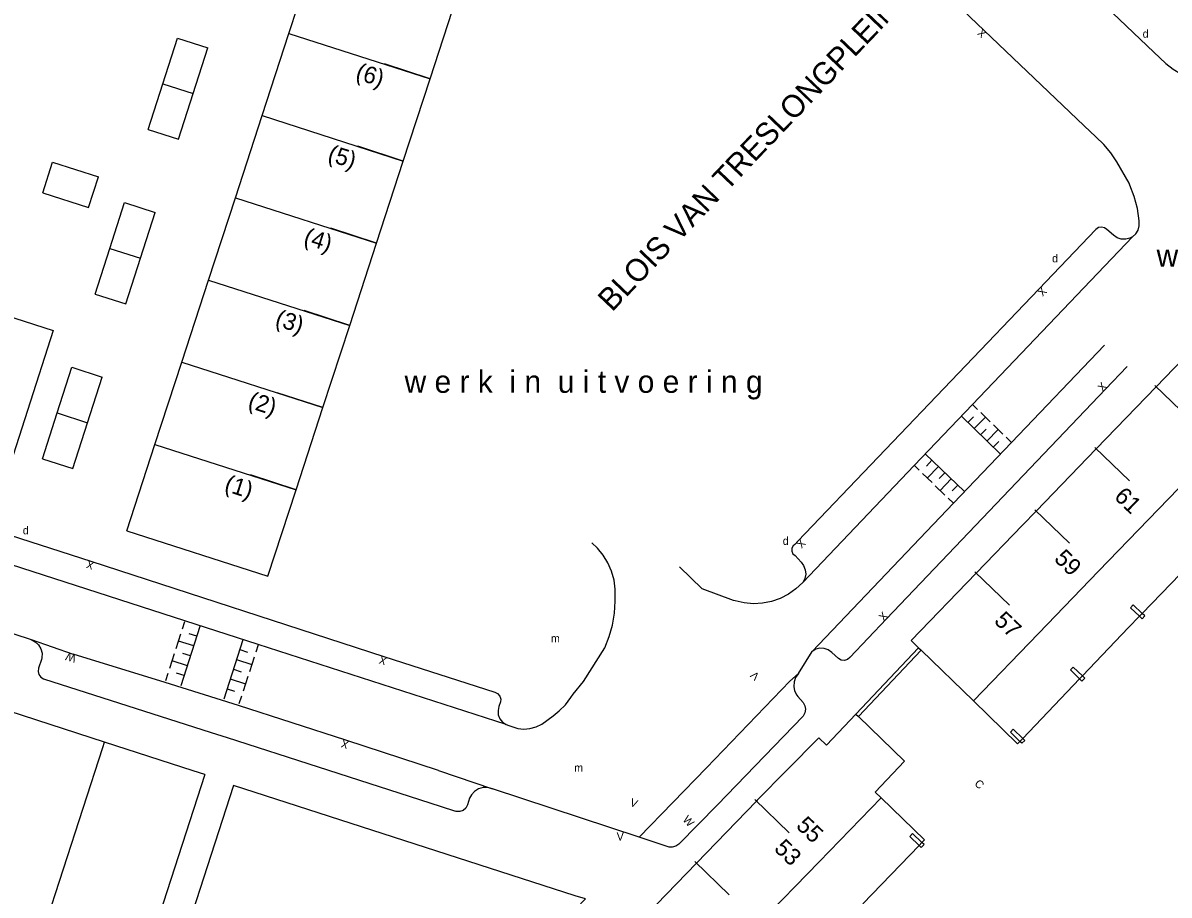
# Model space of a CAD drawing. Extents: x 134999 to 136502, y 457398 to 459002.
# Drawn here: x 135113.6 to 135185.3, y 457972 to 458026.4 of the extents above; entities that cross this region are included whole.
import ezdxf

# ---------------------------------------------------------------- set-up
doc = ezdxf.new("R2010")
doc.units = 0
for name, color, linetype in [('RI_DGTB_13', 7, 'Continuous'), ('RI_DGTB_15', 7, 'Continuous'), ('RI_DGTB_2', 7, 'Continuous'), ('RI_DGTB_29', 7, 'Continuous'), ('RI_DGTB_30', 7, 'Continuous'), ('RI_DGTB_31', 7, 'Continuous'), ('RI_DGTB_35', 7, 'Continuous'), ('RI_DGTB_36', 7, 'Continuous'), ('RI_DGTB_37', 7, 'Continuous'), ('RI_DGTB_41', 7, 'Continuous'), ('RI_DGTB_43', 7, 'Continuous'), ('RI_DGTB_53', 7, 'Continuous'), ('RI_DGTB_54', 7, 'Continuous'), ('RI_DGTB_6', 7, 'Continuous'), ('RI_DGTB_7', 7, 'Continuous')]:
    doc.layers.add(name, color=color, linetype=linetype)

msp = doc.modelspace()

# ---------------------------------------------------------------- linework, layer by layer
at = {"layer": 'RI_DGTB_13'}
for p, q in [((135123.289, 458025.502), (135125.193, 458024.891)), ((135121.456, 458019.79), (135123.36, 458019.179)), ((135114.881, 458015.834), (135115.492, 458017.739)), ((135115.492, 458017.739), (135118.349, 458016.821)), ((135117.738, 458014.917), (135118.349, 458016.821)), ((135114.881, 458015.834), (135117.738, 458014.917)), ((135119.988, 458015.219), (135121.892, 458014.607)), ((135119.071, 458012.363), (135120.976, 458011.751)), ((135118.155, 458009.507), (135120.059, 458008.895)), ((135115.531, 458007.224), (135112.322, 457997.227)), ((135116.688, 458004.936), (135118.592, 458004.324)), ((135121.889, 458000.115), (135130.707, 457997.284)), ((135114.854, 457999.224), (135116.758, 457998.612)), ((135120.13, 457994.72), (135128.947, 457991.889))]:
    msp.add_line(p, q, dxfattribs=at)
for points in [[(135130.257, 458025.786), (135131.931, 458030.921)], [(135139.08, 458022.953), (135140.755, 458028.087)], [(135122.372, 458022.646), (135123.289, 458025.502)], [(135128.584, 458020.652), (135130.257, 458025.786)], [(135130.257, 458025.786), (135139.08, 458022.953)], [(135124.276, 458022.035), (135125.193, 458024.891)], [(135121.456, 458019.79), (135122.372, 458022.646)], [(135122.372, 458022.646), (135124.276, 458022.035)], [(135137.405, 458017.819), (135139.08, 458022.953)], [(135123.36, 458019.179), (135124.276, 458022.035)], [(135126.91, 458015.518), (135128.584, 458020.652)], [(135128.584, 458020.652), (135137.405, 458017.819)], [(135135.73, 458012.685), (135137.405, 458017.819)], [(135119.071, 458012.363), (135119.988, 458015.219)], [(135125.236, 458010.383), (135126.91, 458015.518)], [(135126.91, 458015.518), (135135.73, 458012.685)], [(135120.976, 458011.751), (135121.892, 458014.607)], [(135118.155, 458009.507), (135119.071, 458012.363)], [(135134.056, 458007.552), (135135.73, 458012.685)], [(135120.059, 458008.895), (135120.976, 458011.751)], [(135123.563, 458005.249), (135125.236, 458010.383)], [(135125.236, 458010.383), (135134.056, 458007.552)], [(135110.129, 458008.958), (135115.531, 458007.224)], [(135132.381, 458002.417), (135134.056, 458007.552)], [(135121.889, 458000.115), (135123.563, 458005.249)], [(135123.563, 458005.249), (135132.381, 458002.417)], [(135115.771, 458002.08), (135116.688, 458004.936)], [(135117.675, 458001.468), (135118.592, 458004.324)], [(135130.707, 457997.284), (135132.381, 458002.417)], [(135114.854, 457999.224), (135115.771, 458002.08)], [(135115.771, 458002.08), (135117.675, 458001.468)], [(135116.758, 457998.612), (135117.675, 458001.468)], [(135120.13, 457994.72), (135121.889, 458000.115)], [(135128.947, 457991.889), (135130.707, 457997.284)]]:
    msp.add_lwpolyline(points, dxfattribs=at)
at = {"layer": 'RI_DGTB_15'}
for p, q in [((135139.08, 458022.953), (135136.228, 458023.884)), ((135137.405, 458017.819), (135134.553, 458018.75)), ((135135.73, 458012.685), (135132.878, 458013.616)), ((135134.056, 458007.552), (135131.204, 458008.483)), ((135184.364, 458003.798), (135186.521, 458001.713)), ((135132.381, 458002.417), (135129.529, 458003.348)), ((135180.614, 457999.919), (135182.771, 457997.834)), ((135130.707, 457997.284), (135127.855, 457998.215)), ((135176.864, 457996.039), (135179.021, 457993.954)), ((135173.114, 457992.16), (135175.271, 457990.075)), ((135159.365, 457977.936), (135161.523, 457975.851)), ((135155.615, 457974.056), (135157.773, 457971.971))]:
    msp.add_line(p, q, dxfattribs=at)
at = {"layer": 'RI_DGTB_2'}
for p, q in [((135169.137, 457987.861), (135169.604, 457987.409)), ((135175.789, 457981.417), (135173.031, 457984.099)), ((135163.849, 457981.331), (135163.367, 457981.797)), ((135167.262, 457978.041), (135169.978, 457975.412))]:
    msp.add_line(p, q, dxfattribs=at)
for points in [[(135188.343, 458007.745), (135184.449, 458003.716)], [(135184.449, 458003.716), (135180.7, 457999.836)], [(135180.7, 457999.836), (135176.95, 457995.956)], [(135184.593, 457996.072), (135188.341, 457999.954)], [(135176.95, 457995.956), (135176.099, 457995.076)], [(135180.845, 457992.191), (135184.593, 457996.072)], [(135176.099, 457995.076), (135173.203, 457992.074)], [(135187.156, 457993.264), (135183.575, 457989.558)], [(135173.203, 457992.074), (135169.137, 457987.861)], [(135177.097, 457988.31), (135180.845, 457992.191)], [(135183.572, 457989.555), (135183.401, 457989.378)], [(135183.575, 457989.558), (135183.572, 457989.555)], [(135183.401, 457989.378), (135182.722, 457988.676)], [(135173.031, 457984.099), (135177.097, 457988.31)], [(135182.722, 457988.676), (135179.84, 457985.658)], [(135169.604, 457987.409), (135169.755, 457987.264)], [(135169.755, 457987.264), (135173.031, 457984.099)], [(135179.66, 457985.472), (135176.105, 457981.748)], [(135179.834, 457985.652), (135179.66, 457985.472)], [(135179.84, 457985.658), (135179.834, 457985.652)], [(135118.734, 457981.526), (135112.768, 457983.451)], [(135163.367, 457981.797), (135161.366, 457979.77), (135159.504, 457977.884), (135159.463, 457977.841)], [(135175.931, 457981.568), (135175.789, 457981.417)], [(135176.105, 457981.748), (135175.931, 457981.568)], [(135117.251, 457956.207), (135111.177, 457958.209), (135114.944, 457969.814), (135118.622, 457981.18)], [(135118.622, 457981.18), (135118.734, 457981.526)], [(135124.996, 457979.506), (135124.282, 457979.736), (135118.734, 457981.526)], [(135124.996, 457979.506), (135117.433, 457956.147)], [(135167.262, 457978.041), (135163.385, 457974.049)], [(135166.895, 457978.395), (135167.262, 457978.041)], [(135159.463, 457977.841), (135155.715, 457973.959)], [(135169.811, 457975.24), (135169.637, 457975.06)], [(135169.978, 457975.412), (135169.811, 457975.24)], [(135169.637, 457975.06), (135166.107, 457971.417)], [(135155.715, 457973.959), (135151.968, 457970.077)], [(135163.385, 457974.049), (135159.626, 457970.178)]]:
    msp.add_lwpolyline(points, dxfattribs=at)
at = {"layer": 'RI_DGTB_31'}
for p, q in [((135172.967, 458002.612), (135173.286, 458002.3)), ((135172.276, 458001.888), (135174.709, 457999.507)), ((135172.685, 458001.489), (135173.035, 458001.846)), ((135173.08, 458001.102), (135173.78, 458001.817)), ((135173.484, 458002.107), (135174.076, 458001.527)), ((135173.475, 458000.715), (135173.825, 458001.073)), ((135173.87, 458000.329), (135174.57, 458001.043)), ((135174.274, 458001.333), (135174.866, 458000.753)), ((135174.265, 457999.942), (135174.615, 458000.299)), ((135175.064, 458000.56), (135175.4, 458000.231)), ((135172.47, 457997.165), (135170.019, 457999.524)), ((135169.641, 457998.5), (135169.34, 457998.79)), ((135170.435, 457999.124), (135170.088, 457998.764)), ((135170.837, 457998.737), (135170.143, 457998.017)), ((135170.445, 457997.727), (135169.842, 457998.307)), ((135171.239, 457998.35), (135170.892, 457997.99)), ((135171.248, 457996.953), (135170.645, 457997.533)), ((135171.64, 457997.964), (135170.947, 457997.243)), ((135172.042, 457997.577), (135171.695, 457997.217)), ((135171.779, 457996.442), (135171.449, 457996.76)), ((135123.522, 457985.065), (135124.703, 457988.755)), ((135123.603, 457988.599), (135123.75, 457989.06)), ((135123.209, 457987.369), (135123.504, 457988.291)), ((135124.506, 457988.14), (135124.03, 457988.293)), ((135124.309, 457987.525), (135123.357, 457987.83)), ((135127.386, 457987.899), (135126.18, 457984.211)), ((135127.19, 457987.299), (135127.665, 457987.144)), ((135128.337, 457987.592), (135128.19, 457987.141)), ((135122.816, 457986.139), (135123.111, 457987.061)), ((135123.916, 457986.295), (135122.963, 457986.6)), ((135124.113, 457986.91), (135123.636, 457987.063)), ((135126.99, 457986.687), (135127.94, 457986.377)), ((135128.09, 457986.835), (135127.79, 457985.918)), ((135126.79, 457986.076), (135127.265, 457985.92)), ((135122.57, 457985.37), (135122.718, 457985.831)), ((135123.719, 457985.68), (135123.243, 457985.833)), ((135126.59, 457985.464), (135127.54, 457985.153)), ((135127.69, 457985.612), (135127.39, 457984.695)), ((135126.39, 457984.852), (135126.865, 457984.697)), ((135127.29, 457984.389), (135127.131, 457983.903))]:
    msp.add_line(p, q, dxfattribs=at)
at = {"layer": 'RI_DGTB_53'}
for p, q in [((135108.91, 457989.641), (135114.151, 457987.924)), ((135114.804, 457986.687), (135114.616, 457986.132)), ((135162.087, 457985.799), (135162.944, 457987.181)), ((135162.055, 457984.365), (135162.378, 457983.992)), ((135162.389, 457983.149), (135161.163, 457981.873)), ((135125.393, 457982.117), (135126.389, 457981.815)), ((135126.389, 457981.815), (135132.091, 457979.978)), ((135161.163, 457981.873), (135157.039, 457977.597)), ((135139.603, 457979.744), (135142.969, 457978.612)), ((135141.549, 457978.021), (135141.41, 457977.592)), ((135157.039, 457977.597), (135154.627, 457975.142))]:
    msp.add_line(p, q, dxfattribs=at)
for points in [[(135173.593, 458034.826), (135184.306, 458024.609)], [(135184.306, 458024.609), (135185.044, 458023.905), (135185.497, 458023.555), (135185.994, 458023.272), (135186.526, 458023.061), (135187.081, 458022.927), (135187.651, 458022.87), (135188.222, 458022.894), (135188.785, 458022.997), (135189.328, 458023.178), (135189.84, 458023.432), (135190.312, 458023.756), (135190.684, 458024.09), (135191.354, 458024.795)], [(135182.965, 458013.086), (135183.169, 458013.272), (135183.31, 458013.508), (135183.379, 458013.775), (135183.38, 458013.96), (135183.39, 458014.08), (135183.271, 458014.845), (135183.073, 458015.594), (135182.8, 458016.319), (135182.75, 458016.43), (135181.98, 458017.76), (135181.606, 458018.333), (135181.167, 458018.858), (135180.68, 458019.32)], [(135182.965, 458013.086), (135182.809, 458013), (135182.543, 458012.929), (135182.268, 458012.937), (135182.006, 458013.023), (135181.78, 458013.18), (135181.36, 458013.54), (135181.208, 458013.653), (135181.023, 458013.696), (135180.836, 458013.659), (135180.68, 458013.55), (135177.12, 458009.81), (135162.05, 457994.07), (135161.87, 457993.87), (135161.767, 457993.785), (135161.683, 457993.628), (135161.676, 457993.45), (135161.746, 457993.287), (135161.88, 457993.17), (135162.26, 457992.76), (135162.419, 457992.551), (135162.521, 457992.291), (135162.545, 457992.012), (135162.49, 457991.738), (135162.36, 457991.49)], [(135172.969, 458002.61), (135182.965, 458013.086)], [(135123.76, 457989.091), (135087.06, 458000.94), (135069.997, 458006.536)], [(135181.22, 458006.321), (135175.403, 458000.229)], [(135182.636, 458004.976), (135181.27, 458003.56), (135167.59, 457989.22), (135165.3, 457986.8), (135165.151, 457986.676), (135164.965, 457986.621), (135164.772, 457986.646), (135164.605, 457986.745), (135164.17, 457987.12), (135163.955, 457987.281), (135163.703, 457987.373), (135163.434, 457987.386), (135163.174, 457987.32), (135162.944, 457987.181)], [(135169.332, 457998.798), (135172.969, 458002.61)], [(135175.403, 458000.229), (135171.783, 457996.438)], [(135098.22, 457999.15), (135117.89, 457992.83), (135136.18, 457986.87), (135143.12, 457984.64), (135143.299, 457984.55), (135143.43, 457984.398), (135143.491, 457984.207), (135143.48, 457984.03), (135143.38, 457983.75), (135143.321, 457983.489), (135143.34, 457983.223), (135143.438, 457982.974), (135143.604, 457982.764), (135143.825, 457982.613)], [(135162.36, 457991.49), (135169.332, 457998.798)], [(135171.783, 457996.438), (135162.944, 457987.181)], [(135143.825, 457982.613), (135144, 457982.55), (135144.57, 457982.38), (135144.944, 457982.332), (135145.32, 457982.36), (135145.699, 457982.469), (135146.05, 457982.65), (135146.771, 457983.159), (135147.145, 457983.464), (135147.542, 457983.857), (135147.879, 457984.303), (135148.01, 457984.52), (135148.66, 457985.31), (135149.99, 457987.41), (135150.268, 457988.11), (135150.47, 457988.835), (135150.594, 457989.577), (135150.639, 457990.329), (135150.638, 457990.507), (135150.644, 457991.078), (135150.57, 457991.643), (135150.418, 457992.193), (135150.19, 457992.716), (135149.892, 457993.203), (135149.528, 457993.643), (135149.19, 457993.96)], [(135162.36, 457991.49), (135161.94, 457991.096), (135161.47, 457990.764), (135160.958, 457990.501), (135160.415, 457990.311), (135159.851, 457990.198), (135159.276, 457990.164), (135158.702, 457990.21), (135158.141, 457990.335), (135158.03, 457990.37), (135156.08, 457991.1), (135154.66, 457992.47)], [(135128.343, 457987.611), (135123.76, 457989.091)], [(135114.151, 457987.924), (135114.411, 457987.791), (135114.618, 457987.596), (135114.763, 457987.352), (135114.835, 457987.077), (135114.828, 457986.793), (135114.804, 457986.687)], [(135114.151, 457987.924), (135116.768, 457987.023)], [(135143.825, 457982.613), (135128.343, 457987.611)], [(135165.685, 457983.27), (135169.604, 457987.409)], [(135122.527, 457985.236), (135116.768, 457987.023)], [(135165.836, 457983.125), (135169.755, 457987.264)], [(135114.616, 457986.132), (135114.583, 457985.936), (135114.63, 457985.743), (135114.748, 457985.583), (135114.918, 457985.483)], [(135114.918, 457985.483), (135125.393, 457982.117)], [(135127.107, 457983.814), (135122.527, 457985.236)], [(135152.141, 457975.581), (135156.343, 457979.905), (135161.561, 457985.324), (135162.087, 457985.799)], [(135162.087, 457985.799), (135161.917, 457985.563), (135161.817, 457985.289), (135161.795, 457984.999), (135161.852, 457984.713), (135161.985, 457984.454), (135162.055, 457984.365)], [(135139.603, 457979.744), (135133.805, 457981.632), (135127.107, 457983.814)], [(135162.378, 457983.992), (135162.497, 457983.793), (135162.538, 457983.571), (135162.501, 457983.347), (135162.389, 457983.149)], [(135132.091, 457979.978), (135139.704, 457977.514), (135140.655, 457977.206)], [(135121.493, 457943.391), (135136.517, 457959.02), (135148.784, 457971.728), (135148.152, 457971.912), (135126.797, 457978.817), (135123.065, 457967.298), (135116.773, 457947.832)], [(135142.969, 457978.612), (135142.685, 457978.687), (135142.391, 457978.683), (135142.109, 457978.6), (135141.86, 457978.445), (135141.662, 457978.228), (135141.549, 457978.021)], [(135152.141, 457975.581), (135142.969, 457978.612)], [(135141.41, 457977.592), (135141.307, 457977.4), (135141.141, 457977.258), (135140.936, 457977.185), (135140.718, 457977.189), (135140.655, 457977.206)], [(135154.02, 457974.966), (135152.141, 457975.581)], [(135154.627, 457975.142), (135154.425, 457975.011), (135154.194, 457974.956), (135154.02, 457974.966)]]:
    msp.add_lwpolyline(points, dxfattribs=at)
at = {"layer": 'RI_DGTB_54'}
msp.add_line((135179.941, 458020.025), (135180.68, 458019.32), dxfattribs=at)
msp.add_lwpolyline([(135169.237, 458030.236), (135179.941, 458020.025)], dxfattribs=at)
at = {"layer": 'RI_DGTB_6'}
for points in [[(135163.849, 457981.331), (135165.685, 457983.27)], [(135165.685, 457983.27), (135165.836, 457983.125)], [(135165.836, 457983.125), (135168.728, 457980.331)], [(135166.895, 457978.395), (135168.728, 457980.331)]]:
    msp.add_lwpolyline(points, dxfattribs=at)
at = {"layer": 'RI_DGTB_7'}
for p, q in [((135183.401, 457989.378), (135182.843, 457989.916)), ((135183.737, 457989.401), (135183.575, 457989.558)), ((135183.563, 457989.222), (135183.401, 457989.378)), ((135183.563, 457989.222), (135183.737, 457989.401)), ((135179.258, 457986.208), (135179.084, 457986.028)), ((135179.66, 457985.472), (135179.084, 457986.028)), ((135179.834, 457985.652), (135179.258, 457986.208)), ((135179.804, 457985.333), (135179.66, 457985.472)), ((135179.804, 457985.333), (135179.978, 457985.513)), ((135179.978, 457985.513), (135179.834, 457985.652)), ((135175.335, 457982.143), (135175.509, 457982.323)), ((135176.105, 457981.748), (135175.509, 457982.323)), ((135175.931, 457981.568), (135175.335, 457982.143)), ((135176.055, 457981.449), (135175.931, 457981.568)), ((135176.055, 457981.449), (135176.229, 457981.629)), ((135176.229, 457981.629), (135176.105, 457981.748)), ((135169.048, 457975.629), (135169.222, 457975.809)), ((135169.637, 457975.06), (135169.048, 457975.629)), ((135169.811, 457975.24), (135169.222, 457975.809)), ((135169.768, 457974.934), (135169.941, 457975.114)), ((135169.941, 457975.114), (135169.811, 457975.24)), ((135169.768, 457974.934), (135169.637, 457975.06))]:
    msp.add_line(p, q, dxfattribs=at)
for points in [[(135183.015, 457990.094), (135182.843, 457989.916)], [(135183.575, 457989.558), (135183.017, 457990.096), (135183.015, 457990.094)]]:
    msp.add_lwpolyline(points, dxfattribs=at)

# ---------------------------------------------------------------- texts
at = {"layer": 'RI_DGTB_29'}
for rotation, p in [(359.99973, (135183.601, 458025.522)), (359.99965, (135177.94, 458011.49)), (359.99965, (135113.63, 457994.5)), (359.99965, (135161.11, 457993.84))]:
    msp.add_text('d', height=0.5, rotation=rotation, dxfattribs=at).set_placement(p)
at = {"layer": 'RI_DGTB_30'}
for s, height, rotation, p in [('X', 0.499, 136.40187, (135173.892, 458025.821)), ('X', 0.5, 226.32829, (135177.293, 458009.991)), ('X', 0.5, 46.19367, (135181.097, 458003.38)), ('X', 0.5, 227.12814, (135162.22, 457994.253)), ('X', 0.5, 162.06853, (135118.128, 457992.753)), ('X', 0.5, 46.46353, (135167.418, 457989.039)), ('W', 0.5, 162.84203, (135117.007, 457986.949)), ('X', 0.5, 162.06796, (135136.418, 457986.793)), ('V', 0.5, 137.02014, (135159.699, 457985.687)), ('X', 0.5, 161.96658, (135134.043, 457981.555)), ('V', 0.5, 338.74906, (135151.511, 457977.563)), ('W', 0.5, 312.2158, (135154.829, 457976.653))]:
    msp.add_text(s, height=height, rotation=rotation, dxfattribs=at).set_placement(p)
msp.add_text('V', height=0.5, dxfattribs=at).set_placement((135150.737, 457975.374))
at = {"layer": 'RI_DGTB_35'}
for s, rotation, p in [('(1)', 341.9331, (135126.166, 457997.238)), ('57', 315.9717, (135174.261, 457989.03)), ('55', 315.9725, (135161.887, 457976.227))]:
    msp.add_text(s, height=1.054, rotation=rotation, dxfattribs=at).set_placement(p)
at = {"layer": 'RI_DGTB_36'}
for s, rotation, p in [('(6)', 341.9331, (135134.361, 458022.965)), ('(5)', 341.9331, (135132.617, 458017.854)), ('(4)', 341.9331, (135131.113, 458012.664)), ('(3)', 341.9331, (135129.335, 458007.564)), ('(2)', 341.9331, (135127.637, 458002.437)), ('61', 315.9717, (135181.761, 457996.789)), ('59', 315.9717, (135178.011, 457992.909)), ('53', 315.9725, (135160.513, 457974.806))]:
    msp.add_text(s, height=1.054, rotation=rotation, dxfattribs=at).set_placement(p)
at = {"layer": 'RI_DGTB_37'}
msp.add_text('BLOIS VAN TRESLONGPLEIN', height=1.4, rotation=46.40538, dxfattribs=at).set_placement((135150.446, 458008.351))
at = {"layer": 'RI_DGTB_41'}
for s, p in [('w . i . u .', (135184.471, 458011.213)), ('w e r k  i n  u i t v o e r i n g', (135137.484, 458003.339))]:
    msp.add_text(s, height=1.4, dxfattribs=at).set_placement(p)
at = {"layer": 'RI_DGTB_43'}
for p in [(135146.627, 457987.75), (135148.083, 457979.674)]:
    msp.add_text('m', height=0.5, dxfattribs=at).set_placement(p)
at = {"layer": 'RI_DGTB_7'}
msp.add_text('C', height=0.5, rotation=316.80588, dxfattribs=at).set_placement((135173.055, 457978.876))

doc.saveas('drawing.dxf')
